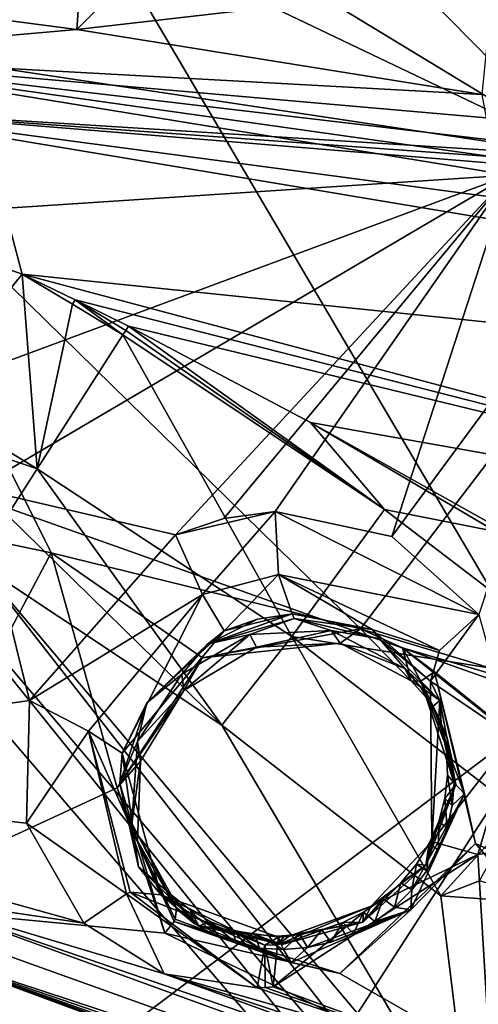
# Model space of a CAD drawing. Header units: millimetres. Extents: x -147 to 294, y -82 to 275.
# Tile 368 of 609: x 261.92 to 267.66, y 179.47 to 191.79. Entities that reach past the tile are written whole.
import ezdxf

# ---------------------------------------------------------------- set-up
doc = ezdxf.new("R2010")
doc.units = ezdxf.units.MM
doc.header["$LTSCALE"] = 67.506716
for name, color, linetype in [('1854', 7, 'CONTINUOUS'), ('1858', 7, 'CONTINUOUS'), ('1859', 7, 'CONTINUOUS'), ('1860', 7, 'CONTINUOUS'), ('1861', 7, 'CONTINUOUS'), ('1875', 7, 'CONTINUOUS'), ('1949', 7, 'CONTINUOUS'), ('1965', 7, 'CONTINUOUS'), ('1980', 7, 'CONTINUOUS'), ('1992', 7, 'CONTINUOUS'), ('2009', 7, 'CONTINUOUS'), ('2826', 7, 'CONTINUOUS'), ('2832', 7, 'CONTINUOUS'), ('2835', 7, 'CONTINUOUS'), ('3037', 7, 'CONTINUOUS'), ('3057', 7, 'CONTINUOUS'), ('3095', 7, 'CONTINUOUS'), ('3096', 7, 'CONTINUOUS'), ('3097', 7, 'CONTINUOUS'), ('3098', 7, 'CONTINUOUS'), ('3099', 7, 'CONTINUOUS'), ('3100', 7, 'CONTINUOUS'), ('3101', 7, 'CONTINUOUS'), ('3102', 7, 'CONTINUOUS'), ('3103', 7, 'CONTINUOUS'), ('3104', 7, 'CONTINUOUS'), ('3105', 7, 'CONTINUOUS'), ('751', 7, 'CONTINUOUS'), ('754', 7, 'CONTINUOUS'), ('807', 7, 'CONTINUOUS'), ('871', 7, 'CONTINUOUS'), ('921', 7, 'CONTINUOUS'), ('922', 7, 'CONTINUOUS'), ('924', 7, 'CONTINUOUS'), ('925', 7, 'CONTINUOUS'), ('926', 7, 'CONTINUOUS'), ('927', 7, 'CONTINUOUS'), ('931', 7, 'CONTINUOUS')]:
    doc.layers.add(name, color=color, linetype=linetype)

msp = doc.modelspace()

# ---------------------------------------------------------------- linework, layer by layer
at = {"layer": '1854', "linetype": 'CONTINUOUS'}
msp.add_3dface([(270.613, 177.133, -29.777), (261.893, 178.844, -26.655), (260.505, 180.813, -25.566), (270.613, 177.133, -29.777)], dxfattribs=at)
at = {"layer": '1858', "linetype": 'CONTINUOUS'}
for points in [[(267.653, 181.343, -27.287), (268.091, 182.811, -26.873), (274.35, 182.274, -28.93), (267.653, 181.343, -27.287)], [(267.811, 178.687, -28.342), (267.653, 181.343, -27.287), (274.35, 182.274, -28.93), (267.811, 178.687, -28.342)], [(265.094, 179.688, -27.195), (267.653, 181.343, -27.287), (267.811, 178.687, -28.342), (265.094, 179.688, -27.195)]]:
    msp.add_3dface(points, dxfattribs=at)
at = {"layer": '1859', "linetype": 'CONTINUOUS'}
for points in [[(267.665, 184.349, -26.205), (268.091, 182.811, -26.873), (267.063, 183.515, -25.351), (267.665, 184.349, -26.205)], [(267.173, 183.899, -25.945), (267.665, 184.349, -26.205), (267.063, 183.515, -25.351), (267.173, 183.899, -25.945)], [(267.063, 183.515, -25.351), (268.091, 182.811, -26.873), (267.077, 181.509, -26.201), (267.063, 183.515, -25.351)], [(268.091, 182.811, -26.873), (267.653, 181.343, -27.287), (267.077, 181.509, -26.201), (268.091, 182.811, -26.873)], [(267.077, 181.509, -26.201), (267.653, 181.343, -27.287), (266.321, 180.697, -26.278), (267.077, 181.509, -26.201)], [(267.653, 181.343, -27.287), (265.094, 179.688, -27.195), (266.321, 180.697, -26.278), (267.653, 181.343, -27.287)], [(266.321, 180.697, -26.278), (265.094, 179.688, -27.195), (265.148, 180.212, -26.747), (266.321, 180.697, -26.278)], [(265.295, 180.321, -26.079), (266.321, 180.697, -26.278), (265.148, 180.212, -26.747), (265.295, 180.321, -26.079)]]:
    msp.add_3dface(points, dxfattribs=at)
at = {"layer": '1860', "linetype": 'CONTINUOUS'}
for points in [[(266.578, 185.325, -25.565), (267.665, 184.349, -26.205), (265.117, 185.637, -25.064), (266.578, 185.325, -25.565)], [(265.117, 185.637, -25.064), (267.665, 184.349, -26.205), (265.16, 184.847, -25.001), (265.117, 185.637, -25.064)], [(267.665, 184.349, -26.205), (267.173, 183.899, -25.945), (265.16, 184.847, -25.001), (267.665, 184.349, -26.205)], [(265.16, 184.847, -25.001), (267.173, 183.899, -25.945), (266.332, 184.161, -24.829), (265.16, 184.847, -25.001)], [(265.33, 184.358, -24.399), (265.16, 184.847, -25.001), (266.332, 184.161, -24.829), (265.33, 184.358, -24.399)], [(267.173, 183.899, -25.945), (267.063, 183.515, -25.351), (266.332, 184.161, -24.829), (267.173, 183.899, -25.945)]]:
    msp.add_3dface(points, dxfattribs=at)
at = {"layer": '1861', "linetype": 'CONTINUOUS'}
for points in [[(268.044, 189.847, -24.49), (258.715, 189.236, -22.297), (258.884, 191.342, -21.69), (268.044, 189.847, -24.49)], [(258.894, 186.451, -23.23), (258.715, 189.236, -22.297), (268.044, 189.847, -24.49), (258.894, 186.451, -23.23)], [(261.382, 185.925, -24.005), (258.894, 186.451, -23.23), (268.044, 189.847, -24.49), (261.382, 185.925, -24.005)], [(263.872, 185.344, -24.836), (261.382, 185.925, -24.005), (268.044, 189.847, -24.49), (263.872, 185.344, -24.836)], [(264.477, 185.55, -24.924), (263.872, 185.344, -24.836), (268.044, 189.847, -24.49), (264.477, 185.55, -24.924)], [(265.117, 185.637, -25.064), (264.477, 185.55, -24.924), (268.044, 189.847, -24.49), (265.117, 185.637, -25.064)], [(266.578, 185.325, -25.565), (265.117, 185.637, -25.064), (268.044, 189.847, -24.49), (266.578, 185.325, -25.565)], [(269.134, 188.794, -25.13), (266.578, 185.325, -25.565), (268.044, 189.847, -24.49), (269.134, 188.794, -25.13)], [(267.665, 184.349, -26.205), (266.578, 185.325, -25.565), (269.134, 188.794, -25.13), (267.665, 184.349, -26.205)]]:
    msp.add_3dface(points, dxfattribs=at)
at = {"layer": '1875', "linetype": 'CONTINUOUS'}
for points in [[(262.637, 191.669, -22.496), (258.884, 191.342, -21.69), (257.573, 192.338, -21.095), (262.637, 191.669, -22.496)], [(267.703, 190.856, -24.084), (258.884, 191.342, -21.69), (262.637, 191.669, -22.496), (267.703, 190.856, -24.084)], [(268.044, 189.847, -24.49), (258.884, 191.342, -21.69), (267.934, 190.064, -24.391), (268.044, 189.847, -24.49)], [(267.934, 190.064, -24.391), (258.884, 191.342, -21.69), (267.843, 190.285, -24.298), (267.934, 190.064, -24.391)], [(267.843, 190.285, -24.298), (258.884, 191.342, -21.69), (267.759, 190.567, -24.188), (267.843, 190.285, -24.298)], [(267.759, 190.567, -24.188), (258.884, 191.342, -21.69), (267.703, 190.856, -24.084), (267.759, 190.567, -24.188)]]:
    msp.add_3dface(points, dxfattribs=at)
at = {"layer": '1949', "linetype": 'CONTINUOUS'}
for points in [[(255.871, 182.401, -23.888), (261.382, 185.925, -24.005), (262.044, 183.273, -25.081), (255.871, 182.401, -23.888)], [(261.382, 185.925, -24.005), (263.872, 185.344, -24.836), (262.044, 183.273, -25.081), (261.382, 185.925, -24.005)], [(262.01, 181.735, -25.618), (255.871, 182.401, -23.888), (262.044, 183.273, -25.081), (262.01, 181.735, -25.618)], [(262.727, 180.485, -26.261), (255.871, 182.401, -23.888), (262.01, 181.735, -25.618), (262.727, 180.485, -26.261)]]:
    msp.add_3dface(points, dxfattribs=at)
at = {"layer": '1965', "linetype": 'CONTINUOUS'}
for points in [[(258.462, 185.933, -20.821), (262.318, 185.119, -22.017), (259.543, 190.676, -19.583), (258.462, 185.933, -20.821)], [(262.318, 185.119, -22.017), (266.184, 184.171, -23.344), (259.543, 190.676, -19.583), (262.318, 185.119, -22.017)], [(259.543, 190.676, -19.583), (266.184, 184.171, -23.344), (269.839, 188.959, -22.78), (259.543, 190.676, -19.583)], [(266.184, 184.171, -23.344), (275.074, 181.48, -26.894), (269.839, 188.959, -22.78), (266.184, 184.171, -23.344)]]:
    msp.add_3dface(points, dxfattribs=at)
at = {"layer": '1980', "linetype": 'CONTINUOUS'}
for points in [[(259.119, 191.572, -19.217), (259.543, 190.676, -19.583), (268.993, 190.087, -22.191), (259.119, 191.572, -19.217)], [(259.543, 190.676, -19.583), (269.839, 188.959, -22.78), (269.378, 189.369, -22.521), (259.543, 190.676, -19.583)], [(259.543, 190.676, -19.583), (269.378, 189.369, -22.521), (269.06, 189.899, -22.268), (259.543, 190.676, -19.583)], [(259.543, 190.676, -19.583), (269.06, 189.899, -22.268), (269.024, 189.992, -22.229), (259.543, 190.676, -19.583)], [(268.993, 190.087, -22.191), (259.543, 190.676, -19.583), (269.024, 189.992, -22.229), (268.993, 190.087, -22.191)]]:
    msp.add_3dface(points, dxfattribs=at)
at = {"layer": '1992', "linetype": 'CONTINUOUS'}
for points in [[(265.023, 194.119, -19.91), (268.993, 190.087, -22.191), (265.21, 196.672, -19.222), (265.023, 194.119, -19.91)], [(268.993, 190.087, -22.191), (269.625, 192.4, -21.671), (265.21, 196.672, -19.222), (268.993, 190.087, -22.191)], [(263.783, 193.254, -19.845), (268.993, 190.087, -22.191), (265.023, 194.119, -19.91), (263.783, 193.254, -19.845)], [(261.34, 193.996, -19.025), (259.119, 191.572, -19.217), (262.283, 193.293, -19.46), (261.34, 193.996, -19.025)], [(259.119, 191.572, -19.217), (268.993, 190.087, -22.191), (262.283, 193.293, -19.46), (259.119, 191.572, -19.217)], [(262.283, 193.293, -19.46), (268.993, 190.087, -22.191), (263.783, 193.254, -19.845), (262.283, 193.293, -19.46)]]:
    msp.add_3dface(points, dxfattribs=at)
at = {"layer": '2009', "linetype": 'CONTINUOUS'}
for points in [[(267.845, 192.273, -23.694), (262.637, 191.669, -22.496), (265.313, 194.373, -22.383), (267.845, 192.273, -23.694)], [(265.313, 194.373, -22.383), (262.637, 191.669, -22.496), (262.729, 192.958, -22.134), (265.313, 194.373, -22.383)], [(262.637, 191.669, -22.496), (257.573, 192.338, -21.095), (262.729, 192.958, -22.134), (262.637, 191.669, -22.496)], [(267.703, 190.856, -24.084), (262.637, 191.669, -22.496), (267.845, 192.273, -23.694), (267.703, 190.856, -24.084)]]:
    msp.add_3dface(points, dxfattribs=at)
at = {"layer": '2826', "linetype": 'CONTINUOUS'}
for points in [[(262.318, 185.119, -22.017), (258.462, 185.933, -20.821), (259.986, 180.718, -22.959), (262.318, 185.119, -22.017)], [(262.318, 185.119, -22.017), (259.986, 180.718, -22.959), (263.144, 182.178, -23.24), (262.318, 185.119, -22.017)], [(266.184, 184.171, -23.344), (262.318, 185.119, -22.017), (264.208, 183.804, -22.947), (266.184, 184.171, -23.344)], [(264.208, 183.804, -22.947), (262.318, 185.119, -22.017), (263.144, 182.178, -23.24), (264.208, 183.804, -22.947)], [(275.074, 181.48, -26.894), (266.184, 184.171, -23.344), (266.711, 183.932, -23.57), (275.074, 181.48, -26.894)], [(272.802, 179.078, -27.102), (275.074, 181.48, -26.894), (266.711, 183.932, -23.57), (272.802, 179.078, -27.102)], [(267.111, 183.632, -23.784), (272.802, 179.078, -27.102), (266.711, 183.932, -23.57), (267.111, 183.632, -23.784)], [(267.624, 181.482, -24.694), (272.802, 179.078, -27.102), (267.111, 183.632, -23.784), (267.624, 181.482, -24.694)], [(263.144, 182.178, -23.24), (259.986, 180.718, -22.959), (263.739, 180.359, -24.049), (263.144, 182.178, -23.24)], [(265.926, 179.856, -24.823), (271.892, 176.447, -27.863), (267.624, 181.482, -24.694), (265.926, 179.856, -24.823)], [(271.892, 176.447, -27.863), (272.802, 179.078, -27.102), (267.624, 181.482, -24.694), (271.892, 176.447, -27.863)], [(259.986, 180.718, -22.959), (271.892, 176.447, -27.863), (263.739, 180.359, -24.049), (259.986, 180.718, -22.959)], [(263.739, 180.359, -24.049), (271.892, 176.447, -27.863), (265.926, 179.856, -24.823), (263.739, 180.359, -24.049)]]:
    msp.add_3dface(points, dxfattribs=at)
at = {"layer": '2832', "linetype": 'CONTINUOUS'}
for points in [[(248.572, 181.622, -20.144), (262.956, 177.873, -24.77), (260.209, 180.293, -23.167), (248.572, 181.622, -20.144)], [(260.209, 180.293, -23.167), (262.956, 177.873, -24.77), (272.246, 175.838, -28.217), (260.209, 180.293, -23.167)]]:
    msp.add_3dface(points, dxfattribs=at)
at = {"layer": '2835', "linetype": 'CONTINUOUS'}
msp.add_3dface([(262.956, 177.873, -24.77), (248.572, 181.622, -20.144), (257.856, 178.163, -23.358), (262.956, 177.873, -24.77)], dxfattribs=at)
at = {"layer": '3037', "linetype": 'CONTINUOUS'}
for points in [[(271.892, 176.447, -27.863), (259.986, 180.718, -22.959), (260.209, 180.293, -23.167), (271.892, 176.447, -27.863)], [(271.892, 176.447, -27.863), (260.209, 180.293, -23.167), (271.97, 176.263, -27.961), (271.892, 176.447, -27.863)], [(260.209, 180.293, -23.167), (272.246, 175.838, -28.217), (272.151, 175.959, -28.139), (260.209, 180.293, -23.167)], [(271.97, 176.263, -27.961), (260.209, 180.293, -23.167), (272.065, 176.087, -28.061), (271.97, 176.263, -27.961)], [(272.065, 176.087, -28.061), (260.209, 180.293, -23.167), (272.151, 175.959, -28.139), (272.065, 176.087, -28.061)]]:
    msp.add_3dface(points, dxfattribs=at)
at = {"layer": '3057', "linetype": 'CONTINUOUS'}
for points in [[(260.505, 180.813, -25.566), (255.871, 182.401, -23.888), (262.727, 180.485, -26.261), (260.505, 180.813, -25.566)], [(270.613, 177.133, -29.777), (260.505, 180.813, -25.566), (270.569, 177.357, -29.674), (270.613, 177.133, -29.777)], [(260.505, 180.813, -25.566), (262.727, 180.485, -26.261), (263.729, 179.849, -26.764), (260.505, 180.813, -25.566)], [(270.569, 177.357, -29.674), (260.505, 180.813, -25.566), (263.729, 179.849, -26.764), (270.569, 177.357, -29.674)], [(267.811, 178.687, -28.342), (270.544, 177.585, -29.575), (263.729, 179.849, -26.764), (267.811, 178.687, -28.342)], [(264.893, 179.674, -27.145), (267.811, 178.687, -28.342), (263.729, 179.849, -26.764), (264.893, 179.674, -27.145)], [(270.544, 177.585, -29.575), (270.569, 177.357, -29.674), (263.729, 179.849, -26.764), (270.544, 177.585, -29.575)], [(264.994, 179.679, -27.171), (267.811, 178.687, -28.342), (264.893, 179.674, -27.145), (264.994, 179.679, -27.171)], [(265.094, 179.688, -27.195), (267.811, 178.687, -28.342), (264.994, 179.679, -27.171), (265.094, 179.688, -27.195)]]:
    msp.add_3dface(points, dxfattribs=at)
at = {"layer": '3095', "linetype": 'CONTINUOUS'}
for points in [[(265.158, 180.31, -26.036), (265.148, 180.212, -26.747), (264.991, 180.209, -26.694), (265.158, 180.31, -26.036)], [(265.295, 180.321, -26.079), (265.148, 180.212, -26.747), (265.226, 180.314, -26.058), (265.295, 180.321, -26.079)], [(265.226, 180.314, -26.058), (265.148, 180.212, -26.747), (265.158, 180.31, -26.036), (265.226, 180.314, -26.058)], [(264.994, 179.679, -27.171), (264.893, 179.674, -27.145), (264.991, 180.209, -26.694), (264.994, 179.679, -27.171)], [(265.148, 180.212, -26.747), (265.094, 179.688, -27.195), (264.991, 180.209, -26.694), (265.148, 180.212, -26.747)], [(265.094, 179.688, -27.195), (264.994, 179.679, -27.171), (264.991, 180.209, -26.694), (265.094, 179.688, -27.195)]]:
    msp.add_3dface(points, dxfattribs=at)
at = {"layer": '3096', "linetype": 'CONTINUOUS'}
for points in [[(265.33, 184.358, -24.399), (266.332, 184.161, -24.829), (265.354, 184.297, -24.17), (265.33, 184.358, -24.399)], [(265.354, 184.297, -24.17), (266.332, 184.161, -24.829), (266.423, 184.044, -24.546), (265.354, 184.297, -24.17)], [(266.332, 184.161, -24.829), (267.063, 183.515, -25.351), (266.423, 184.044, -24.546), (266.332, 184.161, -24.829)], [(266.423, 184.044, -24.546), (267.063, 183.515, -25.351), (267.177, 183.272, -25.025), (266.423, 184.044, -24.546)], [(267.063, 183.515, -25.351), (267.077, 181.509, -26.201), (267.177, 183.272, -25.025), (267.063, 183.515, -25.351)], [(267.177, 183.272, -25.025), (267.077, 181.509, -26.201), (267.378, 182.221, -25.457), (267.177, 183.272, -25.025)], [(267.378, 182.221, -25.457), (267.077, 181.509, -26.201), (267.004, 181.209, -25.721), (267.378, 182.221, -25.457)], [(267.077, 181.509, -26.201), (266.321, 180.697, -26.278), (267.004, 181.209, -25.721), (267.077, 181.509, -26.201)], [(267.004, 181.209, -25.721), (266.321, 180.697, -26.278), (266.215, 180.498, -25.765), (267.004, 181.209, -25.721)], [(266.321, 180.697, -26.278), (265.295, 180.321, -26.079), (266.215, 180.498, -25.765), (266.321, 180.697, -26.278)], [(265.226, 180.314, -26.058), (265.158, 180.31, -26.036), (266.215, 180.498, -25.765), (265.226, 180.314, -26.058)], [(266.215, 180.498, -25.765), (265.158, 180.31, -26.036), (265.204, 180.217, -25.594), (266.215, 180.498, -25.765)], [(265.295, 180.321, -26.079), (265.226, 180.314, -26.058), (266.215, 180.498, -25.765), (265.295, 180.321, -26.079)]]:
    msp.add_3dface(points, dxfattribs=at)
at = {"layer": '3097', "linetype": 'CONTINUOUS'}
for points in [[(265.33, 184.358, -24.399), (265.354, 184.297, -24.17), (264.272, 183.976, -23.995), (265.33, 184.358, -24.399)], [(265.33, 184.358, -24.399), (264.272, 183.976, -23.995), (264.898, 184.292, -24.277), (265.33, 184.358, -24.399)], [(264.898, 184.292, -24.277), (264.272, 183.976, -23.995), (264.482, 184.143, -24.194), (264.898, 184.292, -24.277)], [(264.482, 184.143, -24.194), (263.515, 183.244, -24.052), (263.205, 182.611, -24.381), (264.482, 184.143, -24.194)], [(264.272, 183.976, -23.995), (263.515, 183.244, -24.052), (264.482, 184.143, -24.194), (264.272, 183.976, -23.995)], [(263.515, 183.244, -24.052), (263.177, 182.232, -24.321), (263.205, 182.611, -24.381), (263.515, 183.244, -24.052)], [(263.177, 182.232, -24.321), (263.41, 181.189, -24.756), (263.205, 182.611, -24.381), (263.177, 182.232, -24.321)], [(263.41, 181.189, -24.756), (263.688, 180.839, -25.289), (263.205, 182.611, -24.381), (263.41, 181.189, -24.756)], [(264.163, 180.453, -25.225), (263.688, 180.839, -25.289), (263.41, 181.189, -24.756), (264.163, 180.453, -25.225)], [(264.355, 180.424, -25.7), (263.688, 180.839, -25.289), (264.163, 180.453, -25.225), (264.355, 180.424, -25.7)], [(265.204, 180.217, -25.594), (264.355, 180.424, -25.7), (264.163, 180.453, -25.225), (265.204, 180.217, -25.594)], [(265.204, 180.217, -25.594), (265.158, 180.31, -26.036), (264.355, 180.424, -25.7), (265.204, 180.217, -25.594)]]:
    msp.add_3dface(points, dxfattribs=at)
at = {"layer": '3098', "linetype": 'CONTINUOUS'}
for points in [[(263.729, 179.849, -26.764), (262.727, 180.485, -26.261), (263.258, 180.854, -25.996), (263.729, 179.849, -26.764)], [(263.306, 180.873, -25.95), (264.893, 179.674, -27.145), (263.258, 180.854, -25.996), (263.306, 180.873, -25.95)], [(264.893, 179.674, -27.145), (263.729, 179.849, -26.764), (263.258, 180.854, -25.996), (264.893, 179.674, -27.145)], [(264.991, 180.209, -26.694), (264.893, 179.674, -27.145), (263.306, 180.873, -25.95), (264.991, 180.209, -26.694)], [(263.688, 180.839, -25.289), (264.991, 180.209, -26.694), (263.306, 180.873, -25.95), (263.688, 180.839, -25.289)], [(265.158, 180.31, -26.036), (264.991, 180.209, -26.694), (263.688, 180.839, -25.289), (265.158, 180.31, -26.036)], [(265.158, 180.31, -26.036), (263.688, 180.839, -25.289), (264.355, 180.424, -25.7), (265.158, 180.31, -26.036)]]:
    msp.add_3dface(points, dxfattribs=at)
at = {"layer": '3099', "linetype": 'CONTINUOUS'}
for points in [[(262.044, 183.273, -25.081), (263.872, 185.344, -24.836), (264.21, 184.6, -24.814), (262.044, 183.273, -25.081)], [(262.783, 182.889, -25.04), (262.044, 183.273, -25.081), (264.21, 184.6, -24.814), (262.783, 182.889, -25.04)], [(263.205, 182.611, -24.381), (262.783, 182.889, -25.04), (264.21, 184.6, -24.814), (263.205, 182.611, -24.381)], [(264.482, 184.143, -24.194), (263.205, 182.611, -24.381), (264.21, 184.6, -24.814), (264.482, 184.143, -24.194)], [(262.01, 181.735, -25.618), (262.044, 183.273, -25.081), (262.783, 182.889, -25.04), (262.01, 181.735, -25.618)], [(263.258, 180.854, -25.996), (262.01, 181.735, -25.618), (262.783, 182.889, -25.04), (263.258, 180.854, -25.996)], [(263.205, 182.611, -24.381), (263.688, 180.839, -25.289), (262.783, 182.889, -25.04), (263.205, 182.611, -24.381)], [(263.688, 180.839, -25.289), (263.306, 180.873, -25.95), (262.783, 182.889, -25.04), (263.688, 180.839, -25.289)], [(263.306, 180.873, -25.95), (263.258, 180.854, -25.996), (262.783, 182.889, -25.04), (263.306, 180.873, -25.95)], [(262.727, 180.485, -26.261), (262.01, 181.735, -25.618), (263.258, 180.854, -25.996), (262.727, 180.485, -26.261)]]:
    msp.add_3dface(points, dxfattribs=at)
at = {"layer": '3100', "linetype": 'CONTINUOUS'}
for points in [[(265.117, 185.637, -25.064), (263.872, 185.344, -24.836), (264.477, 185.55, -24.924), (265.117, 185.637, -25.064)], [(263.872, 185.344, -24.836), (265.117, 185.637, -25.064), (264.21, 184.6, -24.814), (263.872, 185.344, -24.836)], [(265.117, 185.637, -25.064), (265.16, 184.847, -25.001), (264.21, 184.6, -24.814), (265.117, 185.637, -25.064)], [(265.16, 184.847, -25.001), (264.482, 184.143, -24.194), (264.21, 184.6, -24.814), (265.16, 184.847, -25.001)], [(265.16, 184.847, -25.001), (265.33, 184.358, -24.399), (264.482, 184.143, -24.194), (265.16, 184.847, -25.001)], [(265.33, 184.358, -24.399), (264.898, 184.292, -24.277), (264.482, 184.143, -24.194), (265.33, 184.358, -24.399)]]:
    msp.add_3dface(points, dxfattribs=at)
at = {"layer": '3101', "linetype": 'CONTINUOUS'}
for points in [[(264.272, 183.976, -23.995), (265.354, 184.297, -24.17), (264.803, 184.097, -24.093), (264.272, 183.976, -23.995)], [(264.803, 184.097, -24.093), (265.354, 184.297, -24.17), (265.819, 184.15, -24.345), (264.803, 184.097, -24.093)], [(265.354, 184.297, -24.17), (266.423, 184.044, -24.546), (265.819, 184.15, -24.345), (265.354, 184.297, -24.17)], [(266.423, 184.044, -24.546), (266.74, 183.673, -24.763), (265.819, 184.15, -24.345), (266.423, 184.044, -24.546)], [(263.95, 183.603, -24.04), (264.272, 183.976, -23.995), (264.803, 184.097, -24.093), (263.95, 183.603, -24.04)], [(266.423, 184.044, -24.546), (267.177, 183.272, -25.025), (266.74, 183.673, -24.763), (266.423, 184.044, -24.546)], [(263.515, 183.244, -24.052), (264.272, 183.976, -23.995), (263.95, 183.603, -24.04), (263.515, 183.244, -24.052)], [(266.74, 183.673, -24.763), (267.177, 183.272, -25.025), (266.937, 183.445, -24.897), (266.74, 183.673, -24.763)], [(263.395, 182.758, -24.192), (263.515, 183.244, -24.052), (263.95, 183.603, -24.04), (263.395, 182.758, -24.192)], [(266.937, 183.445, -24.897), (267.177, 183.272, -25.025), (267.09, 183.196, -25.027), (266.937, 183.445, -24.897)], [(267.09, 183.196, -25.027), (267.177, 183.272, -25.025), (267.198, 182.922, -25.155), (267.09, 183.196, -25.027)], [(267.177, 183.272, -25.025), (267.378, 182.221, -25.457), (267.198, 182.922, -25.155), (267.177, 183.272, -25.025)], [(263.177, 182.232, -24.321), (263.515, 183.244, -24.052), (263.395, 182.758, -24.192), (263.177, 182.232, -24.321)], [(267.198, 182.922, -25.155), (267.378, 182.221, -25.457), (267.26, 182.633, -25.276), (267.198, 182.922, -25.155)], [(263.325, 181.733, -24.538), (263.177, 182.232, -24.321), (263.395, 182.758, -24.192), (263.325, 181.733, -24.538)], [(267.26, 182.633, -25.276), (267.378, 182.221, -25.457), (267.275, 182.339, -25.385), (267.26, 182.633, -25.276)], [(267.275, 182.339, -25.385), (267.378, 182.221, -25.457), (267.242, 182.044, -25.483), (267.275, 182.339, -25.385)], [(263.41, 181.189, -24.756), (263.177, 182.232, -24.321), (263.325, 181.733, -24.538), (263.41, 181.189, -24.756)], [(267.378, 182.221, -25.457), (267.004, 181.209, -25.721), (267.165, 181.757, -25.566), (267.378, 182.221, -25.457)], [(267.242, 182.044, -25.483), (267.378, 182.221, -25.457), (267.165, 181.757, -25.566), (267.242, 182.044, -25.483)], [(263.819, 180.839, -24.992), (263.41, 181.189, -24.756), (263.325, 181.733, -24.538), (263.819, 180.839, -24.992)], [(267.165, 181.757, -25.566), (267.004, 181.209, -25.721), (267.045, 181.48, -25.634), (267.165, 181.757, -25.566)], [(267.045, 181.48, -25.634), (267.004, 181.209, -25.721), (266.886, 181.225, -25.683), (267.045, 181.48, -25.634)], [(264.163, 180.453, -25.225), (263.41, 181.189, -24.756), (263.819, 180.839, -24.992), (264.163, 180.453, -25.225)], [(267.004, 181.209, -25.721), (266.215, 180.498, -25.765), (266.69, 180.991, -25.715), (267.004, 181.209, -25.721)], [(266.886, 181.225, -25.683), (267.004, 181.209, -25.721), (266.69, 180.991, -25.715), (266.886, 181.225, -25.683)], [(266.69, 180.991, -25.715), (266.215, 180.498, -25.765), (266.469, 180.791, -25.727), (266.69, 180.991, -25.715)], [(264.059, 180.648, -25.126), (264.163, 180.453, -25.225), (263.819, 180.839, -24.992), (264.059, 180.648, -25.126)], [(266.469, 180.791, -25.727), (266.215, 180.498, -25.765), (266.222, 180.623, -25.721), (266.469, 180.791, -25.727)], [(264.312, 180.501, -25.247), (264.163, 180.453, -25.225), (264.059, 180.648, -25.126), (264.312, 180.501, -25.247)], [(266.222, 180.623, -25.721), (266.215, 180.498, -25.765), (265.966, 180.493, -25.699), (266.222, 180.623, -25.721)], [(264.583, 180.399, -25.358), (264.163, 180.453, -25.225), (264.312, 180.501, -25.247), (264.583, 180.399, -25.358)], [(265.204, 180.217, -25.594), (264.163, 180.453, -25.225), (264.583, 180.399, -25.358), (265.204, 180.217, -25.594)], [(266.215, 180.498, -25.765), (265.204, 180.217, -25.594), (265.966, 180.493, -25.699), (266.215, 180.498, -25.765)], [(265.966, 180.493, -25.699), (265.204, 180.217, -25.594), (265.701, 180.4, -25.661), (265.966, 180.493, -25.699)], [(264.865, 180.341, -25.456), (265.204, 180.217, -25.594), (264.583, 180.399, -25.358), (264.865, 180.341, -25.456)], [(265.146, 180.322, -25.539), (265.204, 180.217, -25.594), (264.865, 180.341, -25.456), (265.146, 180.322, -25.539)], [(265.428, 180.343, -25.607), (265.204, 180.217, -25.594), (265.146, 180.322, -25.539), (265.428, 180.343, -25.607)], [(265.701, 180.4, -25.661), (265.204, 180.217, -25.594), (265.428, 180.343, -25.607), (265.701, 180.4, -25.661)]]:
    msp.add_3dface(points, dxfattribs=at)
at = {"layer": '3102', "linetype": 'CONTINUOUS'}
for points in [[(266.74, 183.673, -24.763), (266.937, 183.445, -24.897), (266.821, 183.519, -24.08), (266.74, 183.673, -24.763)], [(266.821, 183.519, -24.08), (266.937, 183.445, -24.897), (267.01, 183.305, -24.215), (266.821, 183.519, -24.08)], [(266.937, 183.445, -24.897), (267.09, 183.196, -25.027), (267.16, 183.064, -24.35), (266.937, 183.445, -24.897)], [(267.01, 183.305, -24.215), (266.937, 183.445, -24.897), (267.16, 183.064, -24.35), (267.01, 183.305, -24.215)], [(267.09, 183.196, -25.027), (267.198, 182.922, -25.155), (267.268, 182.803, -24.48), (267.09, 183.196, -25.027)], [(267.16, 183.064, -24.35), (267.09, 183.196, -25.027), (267.268, 182.803, -24.48), (267.16, 183.064, -24.35)], [(267.198, 182.922, -25.155), (267.26, 182.633, -25.276), (267.334, 182.527, -24.604), (267.198, 182.922, -25.155)], [(267.268, 182.803, -24.48), (267.198, 182.922, -25.155), (267.334, 182.527, -24.604), (267.268, 182.803, -24.48)], [(267.26, 182.633, -25.276), (267.275, 182.339, -25.385), (267.356, 182.243, -24.718), (267.26, 182.633, -25.276)], [(267.334, 182.527, -24.604), (267.26, 182.633, -25.276), (267.356, 182.243, -24.718), (267.334, 182.527, -24.604)], [(267.275, 182.339, -25.385), (267.242, 182.044, -25.483), (267.333, 181.958, -24.819), (267.275, 182.339, -25.385)], [(267.356, 182.243, -24.718), (267.275, 182.339, -25.385), (267.333, 181.958, -24.819), (267.356, 182.243, -24.718)], [(267.242, 182.044, -25.483), (267.165, 181.757, -25.566), (267.268, 181.675, -24.908), (267.242, 182.044, -25.483)], [(267.333, 181.958, -24.819), (267.242, 182.044, -25.483), (267.268, 181.675, -24.908), (267.333, 181.958, -24.819)], [(267.165, 181.757, -25.566), (267.045, 181.48, -25.634), (267.161, 181.4, -24.981), (267.165, 181.757, -25.566)], [(267.268, 181.675, -24.908), (267.165, 181.757, -25.566), (267.161, 181.4, -24.981), (267.268, 181.675, -24.908)], [(267.045, 181.48, -25.634), (266.886, 181.225, -25.683), (267.014, 181.141, -25.036), (267.045, 181.48, -25.634)], [(267.161, 181.4, -24.981), (267.045, 181.48, -25.634), (267.014, 181.141, -25.036), (267.161, 181.4, -24.981)], [(266.886, 181.225, -25.683), (266.69, 180.991, -25.715), (266.829, 180.901, -25.073), (266.886, 181.225, -25.683)], [(267.014, 181.141, -25.036), (266.886, 181.225, -25.683), (266.829, 180.901, -25.073), (267.014, 181.141, -25.036)], [(266.69, 180.991, -25.715), (266.469, 180.791, -25.727), (266.612, 180.687, -25.09), (266.69, 180.991, -25.715)], [(266.829, 180.901, -25.073), (266.69, 180.991, -25.715), (266.612, 180.687, -25.09), (266.829, 180.901, -25.073)], [(264.059, 180.648, -25.126), (263.819, 180.839, -24.992), (264.106, 180.482, -24.426), (264.059, 180.648, -25.126)], [(264.106, 180.482, -24.426), (263.819, 180.839, -24.992), (263.884, 180.663, -24.292), (264.106, 180.482, -24.426)], [(266.469, 180.791, -25.727), (266.222, 180.623, -25.721), (266.367, 180.504, -25.087), (266.469, 180.791, -25.727)], [(266.612, 180.687, -25.09), (266.469, 180.791, -25.727), (266.367, 180.504, -25.087), (266.612, 180.687, -25.09)], [(264.312, 180.501, -25.247), (264.059, 180.648, -25.126), (264.357, 180.337, -24.555), (264.312, 180.501, -25.247)], [(264.357, 180.337, -24.555), (264.059, 180.648, -25.126), (264.106, 180.482, -24.426), (264.357, 180.337, -24.555)], [(266.222, 180.623, -25.721), (265.966, 180.493, -25.699), (266.099, 180.357, -25.065), (266.222, 180.623, -25.721)], [(266.367, 180.504, -25.087), (266.222, 180.623, -25.721), (266.099, 180.357, -25.065), (266.367, 180.504, -25.087)], [(264.583, 180.399, -25.358), (264.312, 180.501, -25.247), (264.632, 180.233, -24.676), (264.583, 180.399, -25.358)], [(264.632, 180.233, -24.676), (264.312, 180.501, -25.247), (264.357, 180.337, -24.555), (264.632, 180.233, -24.676)], [(265.966, 180.493, -25.699), (265.701, 180.4, -25.661), (265.815, 180.247, -25.022), (265.966, 180.493, -25.699)], [(266.099, 180.357, -25.065), (265.966, 180.493, -25.699), (265.815, 180.247, -25.022), (266.099, 180.357, -25.065)], [(264.865, 180.341, -25.456), (264.583, 180.399, -25.358), (264.923, 180.171, -24.786), (264.865, 180.341, -25.456)], [(264.923, 180.171, -24.786), (264.583, 180.399, -25.358), (264.632, 180.233, -24.676), (264.923, 180.171, -24.786)], [(265.146, 180.322, -25.539), (264.865, 180.341, -25.456), (265.221, 180.154, -24.882), (265.146, 180.322, -25.539)], [(265.221, 180.154, -24.882), (264.865, 180.341, -25.456), (264.923, 180.171, -24.786), (265.221, 180.154, -24.882)], [(265.428, 180.343, -25.607), (265.146, 180.322, -25.539), (265.221, 180.154, -24.882), (265.428, 180.343, -25.607)], [(265.521, 180.179, -24.961), (265.428, 180.343, -25.607), (265.221, 180.154, -24.882), (265.521, 180.179, -24.961)], [(265.701, 180.4, -25.661), (265.428, 180.343, -25.607), (265.521, 180.179, -24.961), (265.701, 180.4, -25.661)], [(265.815, 180.247, -25.022), (265.701, 180.4, -25.661), (265.521, 180.179, -24.961), (265.815, 180.247, -25.022)]]:
    msp.add_3dface(points, dxfattribs=at)
at = {"layer": '3103', "linetype": 'CONTINUOUS'}
for points in [[(266.821, 183.519, -24.08), (267.01, 183.305, -24.215), (266.941, 183.512, -23.872), (266.821, 183.519, -24.08)], [(267.487, 182.102, -24.54), (267.111, 183.632, -23.784), (266.941, 183.512, -23.872), (267.487, 182.102, -24.54)], [(267.01, 183.305, -24.215), (267.16, 183.064, -24.35), (266.941, 183.512, -23.872), (267.01, 183.305, -24.215)], [(267.16, 183.064, -24.35), (267.268, 182.803, -24.48), (266.941, 183.512, -23.872), (267.16, 183.064, -24.35)], [(267.268, 182.803, -24.48), (267.334, 182.527, -24.604), (266.941, 183.512, -23.872), (267.268, 182.803, -24.48)], [(267.334, 182.527, -24.604), (267.356, 182.243, -24.718), (266.941, 183.512, -23.872), (267.334, 182.527, -24.604)], [(267.356, 182.243, -24.718), (267.487, 182.102, -24.54), (266.941, 183.512, -23.872), (267.356, 182.243, -24.718)], [(267.624, 181.482, -24.694), (267.111, 183.632, -23.784), (267.487, 182.102, -24.54), (267.624, 181.482, -24.694)], [(267.356, 182.243, -24.718), (267.333, 181.958, -24.819), (267.487, 182.102, -24.54), (267.356, 182.243, -24.718)], [(266.814, 180.651, -24.89), (267.624, 181.482, -24.694), (267.487, 182.102, -24.54), (266.814, 180.651, -24.89)], [(266.829, 180.901, -25.073), (266.814, 180.651, -24.89), (267.487, 182.102, -24.54), (266.829, 180.901, -25.073)], [(267.014, 181.141, -25.036), (266.829, 180.901, -25.073), (267.487, 182.102, -24.54), (267.014, 181.141, -25.036)], [(267.161, 181.4, -24.981), (267.014, 181.141, -25.036), (267.487, 182.102, -24.54), (267.161, 181.4, -24.981)], [(267.268, 181.675, -24.908), (267.161, 181.4, -24.981), (267.487, 182.102, -24.54), (267.268, 181.675, -24.908)], [(267.333, 181.958, -24.819), (267.268, 181.675, -24.908), (267.487, 182.102, -24.54), (267.333, 181.958, -24.819)], [(265.926, 179.856, -24.823), (267.624, 181.482, -24.694), (266.814, 180.651, -24.89), (265.926, 179.856, -24.823)], [(266.829, 180.901, -25.073), (266.612, 180.687, -25.09), (266.814, 180.651, -24.89), (266.829, 180.901, -25.073)], [(266.612, 180.687, -25.09), (266.367, 180.504, -25.087), (266.814, 180.651, -24.89), (266.612, 180.687, -25.09)], [(265.32, 179.994, -24.705), (263.884, 180.663, -24.292), (263.868, 180.533, -24.113), (265.32, 179.994, -24.705)], [(264.106, 180.482, -24.426), (263.884, 180.663, -24.292), (265.32, 179.994, -24.705), (264.106, 180.482, -24.426)], [(265.32, 179.994, -24.705), (265.926, 179.856, -24.823), (266.814, 180.651, -24.89), (265.32, 179.994, -24.705)], [(265.521, 180.179, -24.961), (265.32, 179.994, -24.705), (266.814, 180.651, -24.89), (265.521, 180.179, -24.961)], [(265.815, 180.247, -25.022), (265.521, 180.179, -24.961), (266.814, 180.651, -24.89), (265.815, 180.247, -25.022)], [(266.099, 180.357, -25.065), (265.815, 180.247, -25.022), (266.814, 180.651, -24.89), (266.099, 180.357, -25.065)], [(266.367, 180.504, -25.087), (266.099, 180.357, -25.065), (266.814, 180.651, -24.89), (266.367, 180.504, -25.087)], [(263.739, 180.359, -24.049), (265.926, 179.856, -24.823), (263.854, 180.506, -24.093), (263.739, 180.359, -24.049)], [(263.854, 180.506, -24.093), (265.32, 179.994, -24.705), (263.868, 180.533, -24.113), (263.854, 180.506, -24.093)], [(263.854, 180.506, -24.093), (265.926, 179.856, -24.823), (265.32, 179.994, -24.705), (263.854, 180.506, -24.093)], [(264.357, 180.337, -24.555), (264.106, 180.482, -24.426), (265.32, 179.994, -24.705), (264.357, 180.337, -24.555)], [(264.632, 180.233, -24.676), (264.357, 180.337, -24.555), (265.32, 179.994, -24.705), (264.632, 180.233, -24.676)], [(264.923, 180.171, -24.786), (264.632, 180.233, -24.676), (265.32, 179.994, -24.705), (264.923, 180.171, -24.786)], [(265.221, 180.154, -24.882), (264.923, 180.171, -24.786), (265.32, 179.994, -24.705), (265.221, 180.154, -24.882)], [(265.521, 180.179, -24.961), (265.221, 180.154, -24.882), (265.32, 179.994, -24.705), (265.521, 180.179, -24.961)]]:
    msp.add_3dface(points, dxfattribs=at)
at = {"layer": '3104', "linetype": 'CONTINUOUS'}
for points in [[(266.184, 184.171, -23.344), (264.208, 183.804, -22.947), (265.93, 183.988, -23.644), (266.184, 184.171, -23.344)], [(266.821, 183.519, -24.08), (266.184, 184.171, -23.344), (265.93, 183.988, -23.644), (266.821, 183.519, -24.08)], [(266.711, 183.932, -23.57), (266.184, 184.171, -23.344), (266.821, 183.519, -24.08), (266.711, 183.932, -23.57)], [(264.886, 183.938, -23.358), (264.208, 183.804, -22.947), (263.978, 183.396, -23.296), (264.886, 183.938, -23.358)], [(265.93, 183.988, -23.644), (264.208, 183.804, -22.947), (264.886, 183.938, -23.358), (265.93, 183.988, -23.644)], [(267.111, 183.632, -23.784), (266.711, 183.932, -23.57), (266.941, 183.512, -23.872), (267.111, 183.632, -23.784)], [(266.711, 183.932, -23.57), (266.821, 183.519, -24.08), (266.941, 183.512, -23.872), (266.711, 183.932, -23.57)], [(264.208, 183.804, -22.947), (263.144, 182.178, -23.24), (263.978, 183.396, -23.296), (264.208, 183.804, -22.947)], [(263.978, 183.396, -23.296), (263.144, 182.178, -23.24), (263.436, 182.513, -23.466), (263.978, 183.396, -23.296)], [(263.436, 182.513, -23.466), (263.144, 182.178, -23.24), (263.397, 181.517, -23.827), (263.436, 182.513, -23.466)], [(263.144, 182.178, -23.24), (263.739, 180.359, -24.049), (263.397, 181.517, -23.827), (263.144, 182.178, -23.24)], [(263.739, 180.359, -24.049), (263.854, 180.506, -24.093), (263.397, 181.517, -23.827), (263.739, 180.359, -24.049)], [(263.868, 180.533, -24.113), (263.884, 180.663, -24.292), (263.397, 181.517, -23.827), (263.868, 180.533, -24.113)], [(263.854, 180.506, -24.093), (263.868, 180.533, -24.113), (263.397, 181.517, -23.827), (263.854, 180.506, -24.093)]]:
    msp.add_3dface(points, dxfattribs=at)
at = {"layer": '3105', "linetype": 'CONTINUOUS'}
for points in [[(264.803, 184.097, -24.093), (265.819, 184.15, -24.345), (264.886, 183.938, -23.358), (264.803, 184.097, -24.093)], [(265.819, 184.15, -24.345), (265.93, 183.988, -23.644), (264.886, 183.938, -23.358), (265.819, 184.15, -24.345)], [(265.819, 184.15, -24.345), (266.74, 183.673, -24.763), (265.93, 183.988, -23.644), (265.819, 184.15, -24.345)], [(263.95, 183.603, -24.04), (264.803, 184.097, -24.093), (263.978, 183.396, -23.296), (263.95, 183.603, -24.04)], [(264.803, 184.097, -24.093), (264.886, 183.938, -23.358), (263.978, 183.396, -23.296), (264.803, 184.097, -24.093)], [(266.74, 183.673, -24.763), (266.821, 183.519, -24.08), (265.93, 183.988, -23.644), (266.74, 183.673, -24.763)], [(263.395, 182.758, -24.192), (263.95, 183.603, -24.04), (263.978, 183.396, -23.296), (263.395, 182.758, -24.192)], [(263.395, 182.758, -24.192), (263.978, 183.396, -23.296), (263.436, 182.513, -23.466), (263.395, 182.758, -24.192)], [(263.325, 181.733, -24.538), (263.395, 182.758, -24.192), (263.436, 182.513, -23.466), (263.325, 181.733, -24.538)], [(263.325, 181.733, -24.538), (263.436, 182.513, -23.466), (263.397, 181.517, -23.827), (263.325, 181.733, -24.538)], [(263.819, 180.839, -24.992), (263.325, 181.733, -24.538), (263.884, 180.663, -24.292), (263.819, 180.839, -24.992)], [(263.884, 180.663, -24.292), (263.325, 181.733, -24.538), (263.397, 181.517, -23.827), (263.884, 180.663, -24.292)]]:
    msp.add_3dface(points, dxfattribs=at)
at = {"layer": '751', "linetype": 'CONTINUOUS'}
for points in [[(268.656, 183.238, -49.424), (249.19, 168.567, -51.609), (256.164, 187.672, -49.125), (268.656, 183.238, -49.424)], [(258.102, 166.889, -51.184), (249.19, 168.567, -51.609), (268.656, 183.238, -49.424), (258.102, 166.889, -51.184)], [(267.453, 164.42, -50.158), (258.102, 166.889, -51.184), (268.656, 183.238, -49.424), (267.453, 164.42, -50.158)], [(267.793, 164.606, -50.166), (267.453, 164.42, -50.158), (268.656, 183.238, -49.424), (267.793, 164.606, -50.166)]]:
    msp.add_3dface(points, dxfattribs=at)
at = {"layer": '754', "linetype": 'CONTINUOUS'}
for points in [[(268.656, 183.238, -49.424), (256.164, 187.672, -49.125), (259.949, 198.021, -47.237), (268.656, 183.238, -49.424)], [(273.945, 194.19, -47.404), (268.656, 183.238, -49.424), (259.949, 198.021, -47.237), (273.945, 194.19, -47.404)]]:
    msp.add_3dface(points, dxfattribs=at)
at = {"layer": '807', "linetype": 'CONTINUOUS'}
for points in [[(251.881, 178.258, -48.511), (271.6, 171.383, -48.275), (258.471, 186.676, -47.237), (251.881, 178.258, -48.511)], [(258.471, 186.676, -47.237), (271.6, 171.383, -48.275), (259.968, 185.848, -47.339), (258.471, 186.676, -47.237)], [(259.968, 185.848, -47.339), (271.6, 171.383, -48.275), (269.351, 174.795, -48.248), (259.968, 185.848, -47.339)], [(261.394, 184.996, -47.433), (259.968, 185.848, -47.339), (269.351, 174.795, -48.248), (261.394, 184.996, -47.433)], [(264.453, 182.965, -47.625), (261.394, 184.996, -47.433), (267.578, 177.654, -48.107), (264.453, 182.965, -47.625)], [(267.578, 177.654, -48.107), (261.394, 184.996, -47.433), (269.351, 174.795, -48.248), (267.578, 177.654, -48.107)], [(267.191, 180.828, -47.782), (264.453, 182.965, -47.625), (267.578, 177.654, -48.107), (267.191, 180.828, -47.782)]]:
    msp.add_3dface(points, dxfattribs=at)
at = {"layer": '871', "linetype": 'CONTINUOUS'}
for points in [[(281.538, 186.589, -45.229), (290.083, 208.202, -40.991), (258.048, 203.356, -44.235), (281.538, 186.589, -45.229)], [(247.246, 193.86, -45.452), (261.953, 188.607, -46.29), (258.048, 203.356, -44.235), (247.246, 193.86, -45.452)], [(261.953, 188.607, -46.29), (281.538, 186.589, -45.229), (258.048, 203.356, -44.235), (261.953, 188.607, -46.29)], [(275.601, 184.968, -45.95), (281.538, 186.589, -45.229), (261.953, 188.607, -46.29), (275.601, 184.968, -45.95)], [(262.616, 188.289, -46.31), (275.601, 184.968, -45.95), (261.953, 188.607, -46.29), (262.616, 188.289, -46.31)], [(263.284, 187.957, -46.329), (275.601, 184.968, -45.95), (262.616, 188.289, -46.31), (263.284, 187.957, -46.329)], [(265.56, 186.752, -46.38), (275.601, 184.968, -45.95), (263.284, 187.957, -46.329), (265.56, 186.752, -46.38)], [(270.351, 184.065, -46.4), (275.601, 184.968, -45.95), (265.56, 186.752, -46.38), (270.351, 184.065, -46.4)], [(267.88, 185.387, -46.413), (270.351, 184.065, -46.4), (265.56, 186.752, -46.38), (267.88, 185.387, -46.413)]]:
    msp.add_3dface(points, dxfattribs=at)
at = {"layer": '921', "linetype": 'CONTINUOUS'}
for points in [[(267.674, 181.016, -47.722), (267.191, 180.828, -47.782), (268.631, 180.721, -47.575), (267.674, 181.016, -47.722)], [(267.191, 180.828, -47.782), (267.578, 177.654, -48.107), (268.631, 180.721, -47.575), (267.191, 180.828, -47.782)], [(268.631, 180.721, -47.575), (267.578, 177.654, -48.107), (268.935, 178.095, -47.846), (268.631, 180.721, -47.575)]]:
    msp.add_3dface(points, dxfattribs=at)
at = {"layer": '922', "linetype": 'CONTINUOUS'}
for points in [[(261.77, 185.593, -47.297), (264.453, 182.965, -47.625), (262.14, 186.173, -47.09), (261.77, 185.593, -47.297)], [(262.14, 186.173, -47.09), (264.453, 182.965, -47.625), (265.326, 184.073, -47.288), (262.14, 186.173, -47.09)], [(261.394, 184.996, -47.433), (264.453, 182.965, -47.625), (261.77, 185.593, -47.297), (261.394, 184.996, -47.433)], [(264.453, 182.965, -47.625), (267.191, 180.828, -47.782), (265.326, 184.073, -47.288), (264.453, 182.965, -47.625)], [(267.191, 180.828, -47.782), (268.158, 181.891, -47.453), (265.326, 184.073, -47.288), (267.191, 180.828, -47.782)], [(267.191, 180.828, -47.782), (267.674, 181.016, -47.722), (268.158, 181.891, -47.453), (267.191, 180.828, -47.782)]]:
    msp.add_3dface(points, dxfattribs=at)
at = {"layer": '924', "linetype": 'CONTINUOUS'}
for points in [[(262.14, 186.173, -47.09), (265.326, 184.073, -47.288), (263.213, 187.847, -46.377), (262.14, 186.173, -47.09)], [(263.213, 187.847, -46.377), (265.326, 184.073, -47.288), (266.487, 185.663, -46.593), (263.213, 187.847, -46.377)], [(265.326, 184.073, -47.288), (269.418, 183.421, -46.769), (266.487, 185.663, -46.593), (265.326, 184.073, -47.288)], [(265.326, 184.073, -47.288), (268.158, 181.891, -47.453), (269.418, 183.421, -46.769), (265.326, 184.073, -47.288)]]:
    msp.add_3dface(points, dxfattribs=at)
at = {"layer": '925', "linetype": 'CONTINUOUS'}
for points in [[(261.953, 188.607, -46.29), (247.246, 193.86, -45.452), (260.693, 187.052, -46.989), (261.953, 188.607, -46.29)], [(262.14, 186.173, -47.09), (261.953, 188.607, -46.29), (260.693, 187.052, -46.989), (262.14, 186.173, -47.09)], [(261.953, 188.607, -46.29), (262.14, 186.173, -47.09), (262.585, 188.231, -46.334), (261.953, 188.607, -46.29)], [(262.14, 186.173, -47.09), (263.213, 187.847, -46.377), (262.585, 188.231, -46.334), (262.14, 186.173, -47.09)]]:
    msp.add_3dface(points, dxfattribs=at)
at = {"layer": '926', "linetype": 'CONTINUOUS'}
for points in [[(262.616, 188.289, -46.31), (261.953, 188.607, -46.29), (262.585, 188.231, -46.334), (262.616, 188.289, -46.31)], [(263.213, 187.847, -46.377), (262.616, 188.289, -46.31), (262.585, 188.231, -46.334), (263.213, 187.847, -46.377)], [(263.284, 187.957, -46.329), (262.616, 188.289, -46.31), (263.249, 187.902, -46.353), (263.284, 187.957, -46.329)], [(262.616, 188.289, -46.31), (263.213, 187.847, -46.377), (263.249, 187.902, -46.353), (262.616, 188.289, -46.31)]]:
    msp.add_3dface(points, dxfattribs=at)
at = {"layer": '927', "linetype": 'CONTINUOUS'}
for points in [[(266.487, 185.663, -46.593), (263.284, 187.957, -46.329), (263.249, 187.902, -46.353), (266.487, 185.663, -46.593)], [(265.56, 186.752, -46.38), (263.284, 187.957, -46.329), (266.487, 185.663, -46.593), (265.56, 186.752, -46.38)], [(263.213, 187.847, -46.377), (266.487, 185.663, -46.593), (263.249, 187.902, -46.353), (263.213, 187.847, -46.377)], [(267.88, 185.387, -46.413), (265.56, 186.752, -46.38), (266.487, 185.663, -46.593), (267.88, 185.387, -46.413)], [(269.418, 183.421, -46.769), (267.88, 185.387, -46.413), (266.487, 185.663, -46.593), (269.418, 183.421, -46.769)]]:
    msp.add_3dface(points, dxfattribs=at)
at = {"layer": '931', "linetype": 'CONTINUOUS'}
for points in [[(258.823, 187.302, -47.096), (261.77, 185.593, -47.297), (262.14, 186.173, -47.09), (258.823, 187.302, -47.096)], [(258.823, 187.302, -47.096), (262.14, 186.173, -47.09), (260.693, 187.052, -46.989), (258.823, 187.302, -47.096)]]:
    msp.add_3dface(points, dxfattribs=at)

doc.saveas('drawing.dxf')
